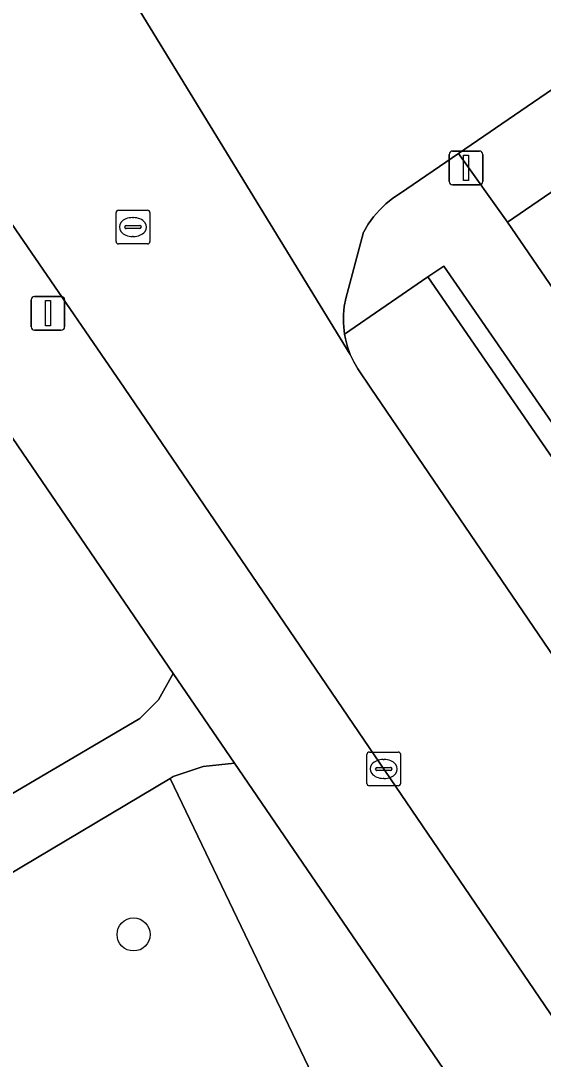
# Model space of a CAD drawing. Extents: x 157445 to 158888, y 383061 to 384688.
# Drawn here: x 158381.33 to 158396.77, y 383730.15 to 383760.86 of the extents above; entities that cross this region are included whole.
import ezdxf

# ---------------------------------------------------------------- set-up
doc = ezdxf.new("R2010")
doc.units = 0
for name, color, linetype in [('IMGEO_Boom', 7, 'Continuous'), ('IMGEO_Erf', 7, 'Continuous'), ('IMGEO_Groenvoorziening', 7, 'Continuous'), ('IMGEO_Kolk', 7, 'Continuous'), ('IMGEO_Lichtmast', 7, 'Continuous'), ('IMGEO_Rijbaan_lokaal_open', 7, 'Continuous'), ('IMGEO_Rioolput', 7, 'Continuous'), ('IMGEO_Voetpad_halfverhard', 7, 'Continuous'), ('IMGEO_Voetpad_open', 7, 'Continuous')]:
    doc.layers.add(name, color=color, linetype=linetype)

msp = doc.modelspace()

# ---------------------------------------------------------------- linework, layer by layer
at = {"layer": 'IMGEO_Boom'}
msp.add_circle((158384.666, 383733.842), 0.489, dxfattribs=at)
at = {"layer": 'IMGEO_Erf'}
msp.add_lwpolyline([(158500, 383795.97), (158526.324, 383814.002), (158525.796, 383814.841), (158524.482, 383816.758), (158512.351, 383834.835), (158500, 383826.37), (158395.719, 383754.902), (158399.074, 383750), (158405.69, 383740.148), (158411.911, 383744.417), (158414.192, 383741.085), (158418.319, 383743.917), (158419.613, 383742.031), (158415.484, 383739.198), (158411.847, 383736.702), (158409.264, 383734.929), (158409.821, 383734.195), (158432.893, 383750)], close=True, dxfattribs=at)
at = {"layer": 'IMGEO_Groenvoorziening'}
for points in [[(158366.318, 383770.192), (158363.686, 383774.013), (158360.204, 383771.702), (158359.361, 383772.903), (158358.978, 383772.64), (158359.883, 383771.265), (158360.104, 383770.649), (158360.266, 383770.197), (158361.895, 383765.648), (158364.589, 383759.9), (158367.614, 383755.986), (158370.973, 383752.484), (158374.382, 383747.457), (158378.281, 383736.362), (158384.856, 383740.231), (158385.405, 383740.783), (158385.839, 383741.558), (158380.076, 383750), (158372.705, 383760.759)], [(158393.367, 383753.291), (158407.031, 383733.419), (158407.53, 383733.767), (158393.837, 383753.607)], [(158393.367, 383753.291), (158390.904, 383751.591), (158390.928, 383751.454), (158390.989, 383751.22), (158391.072, 383750.993), (158391.174, 383750.774), (158391.291, 383750.572), (158391.68, 383750), (158402.837, 383733.616), (158402.981, 383733.439), (158403.139, 383733.276), (158403.312, 383733.128), (158403.497, 383732.996), (158403.693, 383732.881), (158403.899, 383732.783), (158403.942, 383732.766), (158405.438, 383732.331), (158407.031, 383733.419)], [(158387.645, 383738.912), (158386.722, 383738.806), (158385.841, 383738.511), (158385.748, 383738.455), (158390.883, 383727.749), (158394.595, 383720.01), (158392.129, 383718.325), (158393.885, 383717.128), (158382.6, 383709.232), (158381.285, 383710.915), (158366.774, 383700.999), (158367.673, 383699.749), (158355.51, 383690.928), (158356.391, 383689.6), (158400.646, 383719.878)], [(158380.389, 383729.228), (158381.331, 383726.546), (158381.863, 383725.032), (158390.883, 383727.749), (158385.748, 383738.455), (158379.138, 383734.518), (158379.451, 383731.96)]]:
    msp.add_lwpolyline(points, close=True, dxfattribs=at)
at = {"layer": 'IMGEO_Kolk'}
for p, q in [((158391.56, 383738.31), (158391.56, 383739.162)), ((158391.635, 383739.236), (158392.487, 383739.236)), ((158392.048, 383739.016), (158392.073, 383739.016)), ((158392.561, 383739.162), (158392.561, 383738.31)), ((158391.819, 383738.73), (158391.819, 383738.742)), ((158392.257, 383738.693), (158391.859, 383738.693)), ((158391.862, 383738.779), (158392.26, 383738.779)), ((158392.303, 383738.742), (158392.303, 383738.73)), ((158392.071, 383738.456), (158392.046, 383738.456)), ((158392.487, 383738.236), (158391.635, 383738.236))]:
    msp.add_line(p, q, dxfattribs=at)
for points in [[(158391.56, 383738.31), (158391.56, 383739.162)], [(158391.635, 383739.236), (158392.487, 383739.236)], [(158392.561, 383739.162), (158392.561, 383738.31)], [(158392.487, 383738.236), (158391.635, 383738.236)]]:
    msp.add_lwpolyline(points, dxfattribs=at)
for centre, radius, start, end in [((158391.637, 383739.16), 0.0765, 91.552, 178.448), ((158391.637, 383739.16), 0.0765, 91.552, 178.448), ((158392.485, 383739.16), 0.0765, 1.552, 88.448), ((158392.485, 383739.16), 0.0765, 1.552, 88.448), ((158391.859, 383738.739), 0.0403, 85.8775, 175.7526), ((158391.856, 383738.729), 0.0366, 178.938, 274.7102), ((158392.26, 383738.736), 0.043, 264.8664, 352.4533), ((158392.264, 383738.741), 0.0386, 1.7309, 96.639), ((158391.637, 383738.312), 0.0765, 181.552, 268.448), ((158391.637, 383738.312), 0.0765, 181.552, 268.448), ((158392.485, 383738.312), 0.0765, 271.552, 358.448), ((158392.485, 383738.312), 0.0765, 271.552, 358.448)]:
    msp.add_arc(centre, radius, start, end, dxfattribs=at)
for centre, major_axis, ratio, start_param, end_param in [((158392.047, 383738.736), (-0.387, 0.002), 0.722429, 4.712389, 7.853982), ((158392.072, 383738.736), (-0.39, 0.002), 0.717154, 1.570796, 4.712389)]:
    msp.add_ellipse(centre, major_axis=major_axis, ratio=ratio, start_param=start_param, end_param=end_param, dxfattribs=at)
at = {"layer": 'IMGEO_Lichtmast'}
for p, q in [((158393.997, 383756.11), (158393.997, 383756.91)), ((158393.997, 383756.91), (158393.997, 383756.11)), ((158394.097, 383757.01), (158394.887, 383757.01)), ((158394.887, 383757.01), (158394.097, 383757.01)), ((158394.987, 383756.91), (158394.987, 383756.11)), ((158394.987, 383756.11), (158394.987, 383756.91)), ((158394.887, 383756.01), (158394.097, 383756.01)), ((158394.097, 383756.01), (158394.887, 383756.01)), ((158381.639, 383751.811), (158381.639, 383752.611)), ((158381.639, 383752.611), (158381.639, 383751.811)), ((158381.739, 383752.711), (158382.529, 383752.711)), ((158382.529, 383752.711), (158381.739, 383752.711)), ((158382.629, 383752.611), (158382.629, 383751.811)), ((158382.629, 383751.811), (158382.629, 383752.611)), ((158382.529, 383751.711), (158381.739, 383751.711)), ((158381.739, 383751.711), (158382.529, 383751.711))]:
    msp.add_line(p, q, dxfattribs=at)
for points in [[(158394.417, 383756.885), (158394.567, 383756.885), (158394.567, 383756.135), (158394.417, 383756.135), (158394.417, 383756.885)], [(158382.059, 383752.586), (158382.209, 383752.586), (158382.209, 383751.836), (158382.059, 383751.836), (158382.059, 383752.586)]]:
    msp.add_lwpolyline(points, dxfattribs=at)
for centre, start, end in [((158394.097, 383756.91), 90, 180), ((158394.097, 383756.91), 90, 180), ((158394.887, 383756.91), 0, 90), ((158394.887, 383756.91), 360, 90), ((158394.097, 383756.11), 180, 270), ((158394.097, 383756.11), 180, 270), ((158394.887, 383756.11), 270, 0), ((158394.887, 383756.11), 270, 0), ((158381.739, 383752.611), 90, 180), ((158381.739, 383752.611), 90, 180), ((158382.529, 383752.611), 0, 90), ((158382.529, 383752.611), 360, 90), ((158381.739, 383751.811), 180, 270), ((158381.739, 383751.811), 180, 270), ((158382.529, 383751.811), 270, 0), ((158382.529, 383751.811), 270, 0)]:
    msp.add_arc(centre, 0.1, start, end, dxfattribs=at)
at = {"layer": 'IMGEO_Rijbaan_lokaal_open'}
for points in [[(158351.79, 383795.879), (158360.219, 383785.273), (158360.625, 383784.68), (158361.89, 383782.81), (158367.182, 383775.081), (158384.398, 383750), (158398.86, 383728.748)], [(158402.837, 383733.616), (158391.68, 383750), (158391.291, 383750.572), (158391.174, 383750.774), (158391.072, 383750.993), (158383.383, 383763.56), (158363.618, 383792.478)], [(158383.383, 383763.56), (158391.072, 383750.993), (158390.989, 383751.22), (158390.928, 383751.454), (158390.904, 383751.591), (158390.887, 383751.692), (158390.868, 383751.933), (158390.87, 383752.175), (158390.895, 383752.416), (158390.94, 383752.653), (158391.463, 383754.61), (158391.469, 383754.622), (158391.605, 383754.849), (158391.761, 383755.064), (158391.935, 383755.264), (158392.126, 383755.448), (158392.333, 383755.613), (158392.554, 383755.76), (158394.268, 383756.934), (158438.021, 383786.908)]]:
    msp.add_lwpolyline(points, dxfattribs=at)
at = {"layer": 'IMGEO_Rioolput'}
for p, q in [((158384.222, 383755.262), (158385.074, 383755.262)), ((158384.147, 383754.336), (158384.147, 383755.188)), ((158384.635, 383755.042), (158384.66, 383755.042)), ((158385.148, 383755.188), (158385.148, 383754.336)), ((158384.406, 383754.756), (158384.406, 383754.768)), ((158384.844, 383754.719), (158384.446, 383754.719)), ((158384.449, 383754.805), (158384.847, 383754.805)), ((158384.89, 383754.768), (158384.89, 383754.756)), ((158384.658, 383754.482), (158384.633, 383754.482)), ((158385.074, 383754.262), (158384.222, 383754.262))]:
    msp.add_line(p, q, dxfattribs=at)
for points in [[(158384.222, 383755.262), (158385.074, 383755.262)], [(158384.147, 383754.336), (158384.147, 383755.188)], [(158385.148, 383755.188), (158385.148, 383754.336)], [(158385.074, 383754.262), (158384.222, 383754.262)]]:
    msp.add_lwpolyline(points, dxfattribs=at)
for centre, radius, start, end in [((158384.224, 383755.186), 0.0765, 91.552, 178.448), ((158384.224, 383755.186), 0.0765, 91.552, 178.448), ((158385.072, 383755.186), 0.0765, 1.552, 88.448), ((158385.072, 383755.186), 0.0765, 1.552, 88.448), ((158384.446, 383754.765), 0.0403, 85.8775, 175.7526), ((158384.443, 383754.755), 0.0366, 178.938, 274.7102), ((158384.847, 383754.762), 0.043, 264.8664, 352.4533), ((158384.851, 383754.767), 0.0386, 1.7309, 96.639), ((158384.224, 383754.338), 0.0765, 181.552, 268.448), ((158384.224, 383754.338), 0.0765, 181.552, 268.448), ((158385.072, 383754.338), 0.0765, 271.552, 358.448), ((158385.072, 383754.338), 0.0765, 271.552, 358.448)]:
    msp.add_arc(centre, radius, start, end, dxfattribs=at)
for centre, major_axis, ratio, start_param, end_param in [((158384.634, 383754.762), (-0.387, 0.002), 0.722429, 4.712389, 7.853982), ((158384.659, 383754.762), (-0.39, 0.002), 0.717154, 1.570796, 4.712389)]:
    msp.add_ellipse(centre, major_axis=major_axis, ratio=ratio, start_param=start_param, end_param=end_param, dxfattribs=at)
at = {"layer": 'IMGEO_Voetpad_halfverhard'}
msp.add_lwpolyline([(158385.748, 383738.455), (158385.841, 383738.511), (158386.722, 383738.806), (158387.645, 383738.912), (158385.839, 383741.558), (158385.405, 383740.783), (158384.856, 383740.231), (158378.281, 383736.362), (158378.321, 383736.247), (158378.282, 383736.225), (158378.346, 383736.096), (158379.587, 383736.768), (158380.344, 383735.49), (158379.141, 383734.775), (158379.138, 383734.518)], close=True, dxfattribs=at)
at = {"layer": 'IMGEO_Voetpad_open'}
for points in [[(158500, 383829.439), (158449.947, 383795.092), (158447.639, 383793.508), (158438.021, 383786.908), (158394.268, 383756.934), (158395.719, 383754.902), (158500, 383826.37)], [(158398.86, 383728.748), (158384.398, 383750), (158367.182, 383775.081), (158361.89, 383782.81)], [(158363.686, 383774.013), (158366.318, 383770.192), (158372.705, 383760.759), (158380.076, 383750), (158385.839, 383741.558), (158387.645, 383738.912), (158400.646, 383719.878)], [(158399.074, 383750), (158395.719, 383754.902), (158394.268, 383756.934), (158392.554, 383755.76), (158392.333, 383755.613), (158392.126, 383755.448), (158391.935, 383755.264), (158391.761, 383755.064), (158391.605, 383754.849), (158391.469, 383754.622), (158391.463, 383754.61), (158390.94, 383752.653), (158390.895, 383752.416), (158390.87, 383752.175), (158390.868, 383751.933), (158390.887, 383751.692), (158390.904, 383751.591), (158393.367, 383753.291), (158393.837, 383753.607), (158407.53, 383733.767)]]:
    msp.add_lwpolyline(points, dxfattribs=at)

doc.saveas('drawing.dxf')
